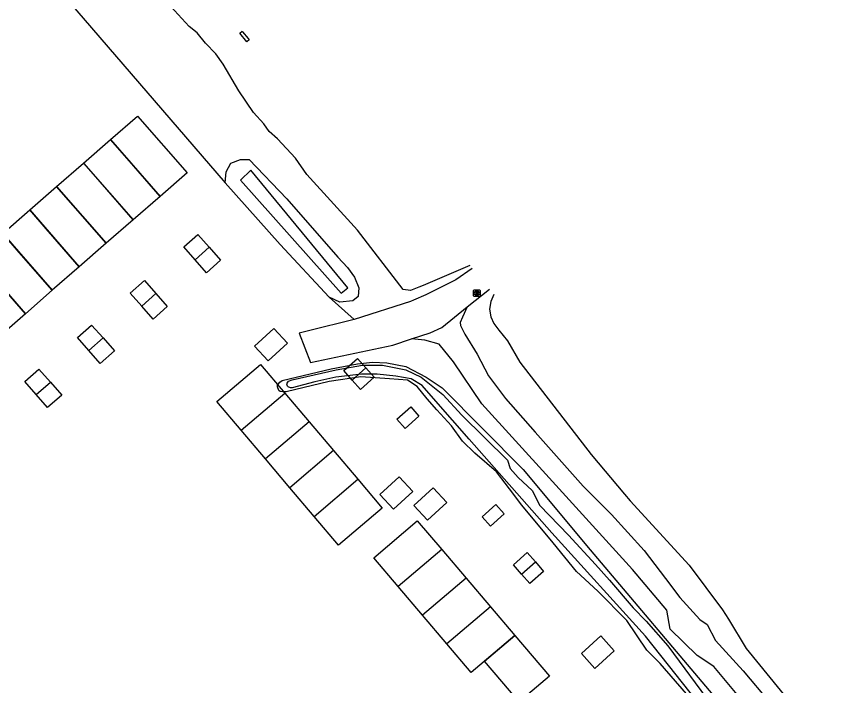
# Model space of a CAD drawing. Extents: x 164150 to 165261, y 382513 to 383432.
# Drawn here: x 164889.3 to 165015, y 382819.7 to 382923.8 of the extents above; entities that cross this region are included whole.
import ezdxf

# ---------------------------------------------------------------- set-up
doc = ezdxf.new("R2010")
doc.units = 0
for name, color, linetype in [('IMGEO_Groenvoorziening', 7, 'Continuous'), ('IMGEO_Pand_vergunning_verleend', 7, 'Continuous'), ('IMGEO_Rijbaan_lokaal_halfverhard', 7, 'Continuous'), ('IMGEO_Rijbaan_lokaal_open', 7, 'Continuous'), ('IMGEO_Rioolput', 7, 'Continuous'), ('IMGEO_Waterloop', 7, 'Continuous')]:
    doc.layers.add(name, color=color, linetype=linetype)

msp = doc.modelspace()

# ---------------------------------------------------------------- linework, layer by layer
at = {"layer": 'IMGEO_Groenvoorziening'}
for points in [[(164959.82, 382885), (164959.82, 382885), (164952.56, 382881.89), (164951.92, 382881.64), (164950.61, 382881.11), (164949.49, 382881.29), (164942.38, 382890.52), (164934.48, 382899.16), (164932.76, 382901.72), (164929.93, 382904.7), (164928.64, 382905.83), (164927.82, 382907.03), (164926.22, 382908.79), (164923.93, 382912.15), (164921.5, 382916.33), (164920.37, 382917.95), (164918.78, 382919.58), (164917.48, 382921.2), (164916.24, 382922.19), (164912.81, 382925.93), (164909.58, 382930.54), (164905.87, 382933.93), (164903.54, 382938.38)], [(164897.47, 382926.13), (164921.84, 382897.89)], [(164924.1, 382921.16), (164924.45, 382921.45), (164924.53, 382921.35), (164925.38, 382920.3), (164925.55, 382920.09), (164925.2, 382919.8), (164924.1, 382921.16)], [(164921.84, 382897.89), (164921.97, 382899.6), (164922.69, 382900.92), (164924.18, 382901.52), (164925.53, 382901.52), (164931.4, 382895.37), (164939.32, 382886.32), (164940.82, 382884.68), (164941.9, 382883.18), (164942.61, 382881.54), (164942.49, 382880.2), (164941.64, 382879.5), (164939.65, 382879.31), (164937.95, 382880.09)], [(164937.95, 382880.09), (164930.38, 382888.3), (164921.84, 382897.89)], [(164937.95, 382880.09), (164941.87, 382876.64)], [(164963.58, 382880.51), (164963.08, 382879.43), (164962.91, 382878.22), (164963.08, 382877.04), (164963.55, 382876.01), (164964.36, 382874.98), (164965.67, 382873.28), (164967.58, 382869.99), (164978.7, 382855.64), (164983.87, 382849.46), (164984.72, 382848.42), (164993.89, 382838.44), (164999.11, 382831.47), (165000, 382830.01), (165002.75, 382825.48), (165011.25, 382815.07), (165012, 382814.57), (165015.05, 382813.36), (165016.01, 382812.56), (165038, 382785.47), (165046.44, 382775.16)], [(164995.19, 382816.44), (164989.39, 382823.15), (164987.35, 382825.21), (164984.21, 382829.83), (164979.73, 382834.38), (164976.41, 382837.45), (164972.8, 382841.89), (164967.9, 382847.73), (164965.99, 382850.28), (164963.97, 382852.91), (164960.63, 382855.85), (164958.71, 382857.69), (164956.97, 382860.07), (164954.71, 382862.55), (164953.19, 382864.31), (164951.65, 382866.2), (164950.15, 382867.21), (164947.33, 382867.4), (164942.89, 382867.7), (164937.98, 382866.99), (164931.28, 382865.37), (164930.8, 382865.36), (164930.38, 382865.45), (164930.18, 382865.59), (164929.93, 382866.15), (164929.95, 382866.41), (164930.3, 382866.88), (164930.68, 382867.14), (164938.29, 382868.93), (164942.36, 382869.74), (164944.71, 382869.99), (164946.91, 382869.88), (164949.91, 382869.3), (164953.06, 382867.66), (164955.53, 382865.99), (164968.11, 382853.29), (164978.51, 382840.81), (164998.13, 382817.59)]]:
    msp.add_lwpolyline(points, dxfattribs=at)
at = {"layer": 'IMGEO_Pand_vergunning_verleend'}
for points in [[(164904, 382904.6), (164908.19, 382908.25), (164915.89, 382899.42), (164911.71, 382895.77)], [(164899.82, 382900.95), (164904, 382904.6)], [(164904, 382904.6), (164911.71, 382895.77)], [(164911.71, 382895.77), (164906.58, 382901.65), (164904, 382904.6)], [(164895.63, 382897.3), (164899.82, 382900.95)], [(164907.52, 382892.12), (164902.39, 382898), (164899.82, 382900.95)], [(164899.82, 382900.95), (164907.52, 382892.12)], [(164891.45, 382893.65), (164895.63, 382897.3)], [(164895.63, 382897.3), (164903.33, 382888.47)], [(164903.33, 382888.47), (164898.2, 382894.35), (164895.63, 382897.3)], [(164911.71, 382895.77), (164907.52, 382892.12)], [(164887.26, 382890), (164891.45, 382893.65)], [(164899.15, 382884.82), (164894.02, 382890.7), (164891.45, 382893.65)], [(164891.45, 382893.65), (164899.15, 382884.82)], [(164907.52, 382892.12), (164903.33, 382888.47)], [(164894.96, 382881.17), (164889.83, 382887.05), (164887.26, 382890)], [(164887.26, 382890), (164894.96, 382881.17)], [(164917.14, 382885.92), (164915.37, 382887.93), (164917.57, 382889.86), (164919.34, 382887.85)], [(164903.33, 382888.47), (164899.15, 382884.82)], [(164919.34, 382887.85), (164917.14, 382885.92)], [(164919.34, 382887.85), (164921.11, 382885.83), (164918.91, 382883.9), (164917.14, 382885.92)], [(164890.77, 382877.52), (164885.64, 382883.4), (164883.07, 382886.35)], [(164883.07, 382886.35), (164890.77, 382877.52)], [(164899.15, 382884.82), (164894.96, 382881.17)], [(164908.85, 382878.71), (164907.08, 382880.72), (164909.28, 382882.66), (164911.05, 382880.64)], [(164894.96, 382881.17), (164890.77, 382877.52)], [(164911.05, 382880.64), (164908.85, 382878.71)], [(164911.05, 382880.64), (164912.82, 382878.63), (164910.62, 382876.69), (164908.85, 382878.71)], [(164890.77, 382877.52), (164886.59, 382873.87)], [(164900.64, 382871.82), (164898.87, 382873.83), (164901.06, 382875.76), (164902.84, 382873.75)], [(164926.39, 382872.47), (164929.39, 382875.21), (164931.48, 382872.92), (164928.49, 382870.18), (164926.39, 382872.47)], [(164900.64, 382871.82), (164902.84, 382873.75)], [(164902.84, 382873.75), (164904.61, 382871.74), (164902.41, 382869.8), (164900.64, 382871.82)], [(164924.31, 382859.39), (164920.52, 382863.85), (164927.31, 382869.6), (164931.09, 382865.15)], [(164941.54, 382867.21), (164940.26, 382868.67), (164942.4, 382870.55), (164943.68, 382869.09)], [(164892.46, 382864.94), (164890.69, 382866.96), (164892.89, 382868.89), (164894.66, 382866.88)], [(164943.68, 382869.09), (164941.54, 382867.21)], [(164943.68, 382869.09), (164944.96, 382867.64), (164942.82, 382865.75), (164941.54, 382867.21)], [(164892.46, 382864.94), (164894.66, 382866.88)], [(164894.66, 382866.88), (164896.43, 382864.86), (164894.23, 382862.93), (164892.46, 382864.94)], [(164924.31, 382859.39), (164931.09, 382865.15)], [(164931.09, 382865.15), (164934.88, 382860.69)], [(164948.51, 382861.14), (164950.65, 382863.02), (164951.93, 382861.57), (164949.79, 382859.68), (164948.51, 382861.14)], [(164934.88, 382860.69), (164928.09, 382854.93)], [(164934.88, 382860.69), (164938.66, 382856.23)], [(164928.09, 382854.93), (164924.31, 382859.39)], [(164938.66, 382856.23), (164931.87, 382850.47)], [(164938.66, 382856.23), (164942.44, 382851.77)], [(164931.87, 382850.47), (164928.09, 382854.93)], [(164945.86, 382849.42), (164948.86, 382852.16), (164950.95, 382849.87), (164947.95, 382847.13), (164945.86, 382849.42)], [(164935.66, 382846.01), (164942.44, 382851.77)], [(164942.44, 382851.77), (164946.23, 382847.31), (164939.44, 382841.55), (164935.66, 382846.01)], [(164935.66, 382846.01), (164931.87, 382850.47)], [(164951.15, 382847.72), (164954.15, 382850.46), (164956.24, 382848.17), (164953.25, 382845.43), (164951.15, 382847.72)], [(164961.75, 382845.95), (164963.89, 382847.84), (164965.17, 382846.38), (164963.03, 382844.5), (164961.75, 382845.95)], [(164948.67, 382835.1), (164944.89, 382839.55), (164951.67, 382845.31), (164955.46, 382840.85)], [(164955.46, 382840.85), (164948.67, 382835.1)], [(164955.46, 382840.85), (164959.24, 382836.39)], [(164967.88, 382837.03), (164966.59, 382838.49), (164968.73, 382840.38), (164970.02, 382838.92)], [(164967.88, 382837.03), (164970.02, 382838.92)], [(164970.02, 382838.92), (164971.3, 382837.46), (164969.16, 382835.58), (164967.88, 382837.03)], [(164959.24, 382836.39), (164952.45, 382830.64)], [(164959.24, 382836.39), (164963.02, 382831.94)], [(164952.45, 382830.64), (164948.67, 382835.1)], [(164963.02, 382831.94), (164956.24, 382826.18)], [(164963.02, 382831.94), (164966.81, 382827.48)], [(164956.24, 382826.18), (164952.45, 382830.64)], [(164966.81, 382827.48), (164960.02, 382821.72), (164956.24, 382826.18)], [(164966.81, 382827.48), (164972.2, 382821.16), (164967.52, 382817.16), (164962.12, 382823.48), (164966.81, 382827.48)], [(164977.17, 382824.67), (164980.17, 382827.41), (164982.26, 382825.12), (164979.26, 382822.38), (164977.17, 382824.67)]]:
    msp.add_lwpolyline(points, dxfattribs=at)
at = {"layer": 'IMGEO_Rijbaan_lokaal_halfverhard'}
for points in [[(164959.43, 382878.58), (164958.67, 382876.98), (164958.35, 382876.17), (164958.36, 382875.69), (164959.04, 382874.32), (164960.97, 382871.24), (164962.72, 382867.88), (164965.39, 382864.32), (164970, 382859.09), (164977.43, 382850.72), (164981.82, 382846.3), (164986.89, 382840.7), (164990.24, 382836.33), (164992.44, 382833.37), (164995.57, 382829.96), (164996.69, 382829.2), (164998.02, 382826.7), (165002.31, 382822), (165010.46, 382812.26), (165021.3, 382798.69)], [(165031.51, 382771.66), (165032.65, 382774.43), (165032.65, 382778.9), (165031.58, 382781.57), (165028.03, 382786.52), (165024.78, 382789.57), (165015.52, 382802.1), (165005.8, 382814.15), (165001.1, 382818.62), (164997.74, 382822.67), (164995.17, 382824.36), (164990.96, 382828.48), (164990.46, 382831.43), (164985.08, 382837.77), (164972.18, 382851.98), (164961.71, 382863.53), (164957.31, 382870.05), (164955.04, 382872.78), (164952.82, 382873.39), (164950.78, 382873.59)]]:
    msp.add_lwpolyline(points, dxfattribs=at)
at = {"layer": 'IMGEO_Rijbaan_lokaal_open'}
for points in [[(164960.2, 382884.54), (164957.64, 382882.77), (164952.97, 382880.43), (164951.09, 382879.62), (164950.6, 382879.41), (164941.87, 382876.64)], [(164959.43, 382878.58), (164962.89, 382881.33)], [(164950.78, 382873.59), (164953.68, 382874.55), (164955.49, 382875.36), (164959.43, 382878.58)], [(164941.87, 382876.64), (164934.78, 382874.86), (164933.32, 382874.47), (164935.05, 382869.96), (164947.88, 382872.62), (164950.78, 382873.59)]]:
    msp.add_lwpolyline(points, dxfattribs=at)
at = {"layer": 'IMGEO_Rioolput'}
for p, q in [((164960.42, 382880.29), (164960.42, 382881.14)), ((164960.49, 382881.22), (164961.35, 382881.22)), ((164960.91, 382881), (164960.93, 382881)), ((164961.42, 382881.14), (164961.42, 382880.29)), ((164961.35, 382880.22), (164960.49, 382880.22)), ((164960.93, 382880.44), (164960.9, 382880.44))]:
    msp.add_line(p, q, dxfattribs=at)
for points in [[(164960.42, 382880.29), (164960.42, 382881.14)], [(164960.49, 382881.22), (164961.35, 382881.22)], [(164961.01, 382880.92), (164960.76, 382880.92), (164960.76, 382880.52)], [(164960.93, 382880.84), (164960.88, 382880.84), (164960.88, 382880.76)], [(164960.88, 382880.76), (164960.93, 382880.76)], [(164961.42, 382881.14), (164961.42, 382880.29)], [(164961.35, 382880.22), (164960.49, 382880.22)], [(164960.76, 382880.52), (164960.88, 382880.52), (164960.88, 382880.68), (164960.89, 382880.68)], [(164960.94, 382880.65), (164961.01, 382880.52), (164961.15, 382880.52), (164961.08, 382880.64)]]:
    msp.add_lwpolyline(points, dxfattribs=at)
for centre, radius, start, end in [((164960.5, 382881.14), 0.0765, 91.552, 178.448), ((164960.5, 382881.14), 0.0765, 91.552, 178.448), ((164960.94, 382880.74), 0.0964, 77.0061, 93.1865), ((164960.92, 382880.95), 0.19, 274.7715, 282.9687), ((164960.95, 382880.8), 0.0378, 276.6634, 79.6772), ((164961.01, 382880.81), 0.109, 350.3612, 89.416), ((164961.01, 382880.81), 0.112, 277.5842, 350.9817), ((164961.34, 382881.14), 0.0765, 1.552, 88.448), ((164961.34, 382881.14), 0.0765, 1.552, 88.448), ((164960.5, 382880.29), 0.0765, 181.552, 268.448), ((164960.5, 382880.29), 0.0765, 181.552, 268.448), ((164960.89, 382880.63), 0.0533, 26.0293, 88.6989), ((164960.99, 382880.59), 0.108, 29.5134, 73.7905), ((164961.34, 382880.29), 0.0765, 271.552, 358.448), ((164961.34, 382880.29), 0.0765, 271.552, 358.448)]:
    msp.add_arc(centre, radius, start, end, dxfattribs=at)
for centre, major_axis, ratio, start_param, end_param in [((164960.91, 382880.72), (-0.387, 0.002), 0.722429, 4.712389, 7.853982), ((164960.93, 382880.72), (-0.39, 0.002), 0.717154, 1.570796, 4.712389)]:
    msp.add_ellipse(centre, major_axis=major_axis, ratio=ratio, start_param=start_param, end_param=end_param, dxfattribs=at)
at = {"layer": 'IMGEO_Waterloop'}
for points in [[(164939.85, 382880.72), (164940.87, 382881.57), (164925.81, 382899.82), (164924.19, 382898.29), (164939.85, 382880.72)], [(165006.94, 382802.36), (164987.14, 382827.4), (164972.59, 382843.46), (164959.75, 382858.03), (164954.55, 382863.94), (164952.43, 382866.35), (164950.71, 382867.41), (164948.33, 382867.82), (164945.42, 382868.12), (164943, 382868.12), (164939, 382867.64), (164935.76, 382866.95), (164932.25, 382866), (164931.95, 382866.01), (164931.58, 382866.15), (164931.49, 382866.27), (164931.41, 382866.56), (164931.43, 382866.72), (164931.65, 382867.01), (164932.23, 382867.25), (164939.08, 382868.79), (164943.16, 382869.51), (164946.27, 382869.51), (164949.9, 382868.82), (164952.25, 382867.67), (164955.65, 382864.98), (164958.6, 382861.72), (164965.66, 382854.76), (164966.08, 382853.47), (164967.34, 382852.07), (164969.54, 382850.04), (164970.73, 382847.71), (164975.15, 382843.1), (164979.36, 382838.54), (164981.55, 382836.07), (164985.21, 382831.8), (164987.23, 382829.73), (164990.59, 382825.87), (164997.48, 382816.56)]]:
    msp.add_lwpolyline(points, dxfattribs=at)

doc.saveas('drawing.dxf')
